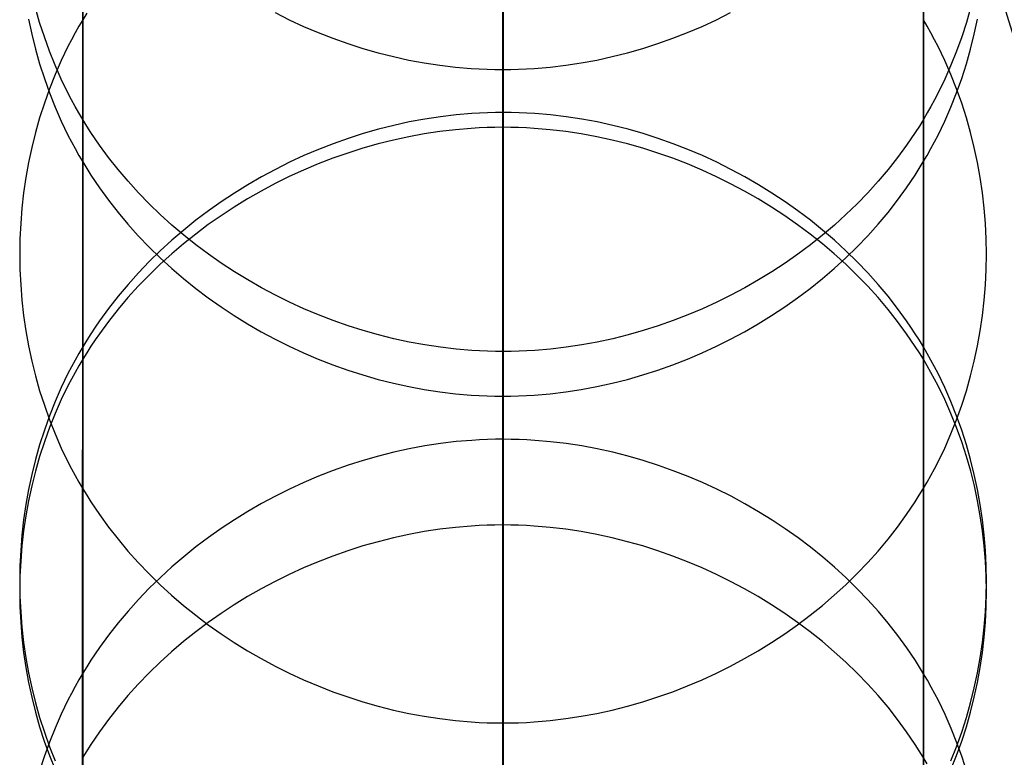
# Model space of a CAD drawing. Extents: x -383 to 1849, y -1185 to -529.
# Tile 415 of 656: x -310 to -279, y -676 to -654. Entities that reach past the tile are written whole.
import ezdxf

# ---------------------------------------------------------------- set-up
doc = ezdxf.new("R2010")
doc.units = 0
doc.layers.add('PREDEFINITO', color=7, linetype='CONTINUOUS')

msp = doc.modelspace()

# ---------------------------------------------------------------- linework, layer by layer
at = {"layer": 'PREDEFINITO'}
for p, q in [((-294.86, -589.612), (-294.858, -681.505, 343.803)), ((-307.853, -597.37), (-307.853, -688.817, 342.158)), ((-281.88, -597.37), (-281.876, -688.823, 342.157)), ((-307.854, -612.91), (-307.857, -703.456, 338.857)), ((-281.881, -612.91), (-281.877, -703.456, 338.857)), ((-294.874, -620.669), (-294.876, -710.772, 337.203)), ((-294.874, -677.732, 519.936), (-294.874, -635.231, 659.637)), ((-307.854, -684.965, 521.898), (-307.854, -642.401, 661.817)), ((-281.875, -684.975, 521.9), (-281.881, -642.401, 661.817)), ((-309.185, -653.761, 665.27), (-309.314, -653.309, 665.133)), ((-307.729, -653.474, 210.375), (-307.853, -653.676, 210.32)), ((-301.909, -653.459, 129.518), (-301.472, -653.677, 129.46)), ((-288.271, -653.677, 129.46), (-287.834, -653.459, 129.518)), ((-280.42, -653.309, 665.133), (-280.549, -653.761, 665.27)), ((-309.527, -653.661, 169.884), (-309.428, -654.125, 169.759)), ((-309.04, -654.208, 665.406), (-309.185, -653.761, 665.27)), ((-307.853, -653.676, 210.32), (-307.973, -653.881, 210.265)), ((-301.472, -653.677, 129.46), (-301.029, -653.882, 129.406)), ((-288.715, -653.882, 129.406), (-288.271, -653.677, 129.46)), ((-281.76, -653.881, 210.265), (-281.88, -653.676, 210.32)), ((-280.549, -653.761, 665.27), (-280.694, -654.208, 665.406)), ((-280.305, -654.125, 169.759), (-280.206, -653.661, 169.884)), ((-308.089, -654.088, 210.21), (-308.201, -654.297, 210.154)), ((-307.973, -653.881, 210.265), (-308.089, -654.088, 210.21)), ((-301.029, -653.882, 129.406), (-300.579, -654.073, 129.355)), ((-300.579, -654.073, 129.355), (-300.124, -654.251, 129.308)), ((-289.621, -654.251, 129.308), (-289.165, -654.073, 129.355)), ((-289.165, -654.073, 129.355), (-288.715, -653.882, 129.406)), ((-281.644, -654.088, 210.21), (-281.76, -653.881, 210.265)), ((-281.532, -654.297, 210.154), (-281.644, -654.088, 210.21)), ((-309.428, -654.125, 169.759), (-309.314, -654.586, 169.636)), ((-308.88, -654.651, 665.541), (-309.04, -654.208, 665.406)), ((-308.201, -654.297, 210.154), (-308.31, -654.508, 210.098)), ((-300.124, -654.251, 129.308), (-299.663, -654.414, 129.265)), ((-290.082, -654.414, 129.265), (-289.621, -654.251, 129.308)), ((-281.424, -654.508, 210.098), (-281.532, -654.297, 210.154)), ((-280.694, -654.208, 665.406), (-280.853, -654.651, 665.541)), ((-280.419, -654.586, 169.636), (-280.305, -654.125, 169.759)), ((-309.314, -654.586, 169.636), (-309.185, -655.043, 169.514)), ((-308.705, -655.087, 665.673), (-308.88, -654.651, 665.541)), ((-308.31, -654.508, 210.098), (-308.515, -654.935, 209.983)), ((-299.663, -654.414, 129.265), (-299.198, -654.564, 129.225)), ((-299.198, -654.564, 129.225), (-298.729, -654.698, 129.19)), ((-291.018, -654.698, 129.19), (-290.548, -654.564, 129.225)), ((-290.548, -654.564, 129.225), (-290.082, -654.414, 129.265)), ((-281.219, -654.935, 209.983), (-281.424, -654.508, 210.098)), ((-280.853, -654.651, 665.541), (-281.028, -655.087, 665.673)), ((-280.549, -655.043, 169.514), (-280.419, -654.586, 169.636)), ((-308.515, -654.935, 209.983), (-308.705, -655.37, 209.867)), ((-298.729, -654.698, 129.19), (-298.255, -654.818, 129.158)), ((-298.255, -654.818, 129.158), (-297.778, -654.923, 129.13)), ((-297.778, -654.923, 129.13), (-297.299, -655.012, 129.107)), ((-292.449, -655.012, 129.107), (-291.969, -654.923, 129.13)), ((-291.969, -654.923, 129.13), (-291.492, -654.818, 129.158)), ((-291.492, -654.818, 129.158), (-291.018, -654.698, 129.19)), ((-281.028, -655.369, 209.867), (-281.219, -654.935, 209.983)), ((-309.185, -655.043, 169.514), (-309.04, -655.495, 169.393)), ((-308.515, -655.517, 665.804), (-308.705, -655.087, 665.673)), ((-297.299, -655.012, 129.107), (-296.817, -655.086, 129.087)), ((-296.817, -655.086, 129.087), (-296.333, -655.143, 129.072)), ((-296.333, -655.143, 129.072), (-295.847, -655.185, 129.061)), ((-295.847, -655.185, 129.061), (-295.604, -655.2, 129.057)), ((-295.604, -655.2, 129.057), (-295.361, -655.21, 129.055)), ((-295.361, -655.21, 129.055), (-295.118, -655.216, 129.053)), ((-295.118, -655.216, 129.053), (-294.874, -655.218, 129.052)), ((-294.874, -655.218, 129.052), (-294.631, -655.216, 129.053)), ((-294.631, -655.216, 129.053), (-294.387, -655.21, 129.055)), ((-294.387, -655.21, 129.055), (-294.144, -655.2, 129.057)), ((-294.144, -655.2, 129.057), (-293.901, -655.185, 129.061)), ((-293.901, -655.185, 129.061), (-293.415, -655.143, 129.072)), ((-293.415, -655.143, 129.072), (-292.931, -655.086, 129.087)), ((-292.931, -655.086, 129.087), (-292.449, -655.012, 129.107)), ((-281.028, -655.087, 665.673), (-281.219, -655.517, 665.804)), ((-280.693, -655.495, 169.393), (-280.549, -655.043, 169.514)), ((-309.04, -655.495, 169.393), (-308.88, -655.941, 169.273)), ((-308.705, -655.37, 209.867), (-308.88, -655.81, 209.749)), ((-308.31, -655.94, 665.933), (-308.515, -655.517, 665.804)), ((-281.219, -655.517, 665.804), (-281.424, -655.94, 665.933)), ((-280.853, -655.81, 209.749), (-281.028, -655.369, 209.867)), ((-280.853, -655.941, 169.273), (-280.693, -655.495, 169.393)), ((-308.88, -655.81, 209.749), (-309.04, -656.257, 209.63)), ((-280.694, -656.257, 209.63), (-280.853, -655.81, 209.749)), ((-308.88, -655.941, 169.273), (-308.705, -656.382, 169.155)), ((-308.201, -656.149, 665.996), (-308.31, -655.94, 665.933)), ((-308.089, -656.356, 666.059), (-308.201, -656.149, 665.996)), ((-281.532, -656.149, 665.996), (-281.644, -656.356, 666.059)), ((-281.424, -655.94, 665.933), (-281.532, -656.149, 665.996)), ((-281.028, -656.382, 169.155), (-280.853, -655.941, 169.273)), ((-309.04, -656.257, 209.63), (-309.185, -656.708, 209.509)), ((-308.705, -656.382, 169.155), (-308.515, -656.816, 169.039)), ((-307.973, -656.561, 666.121), (-308.089, -656.356, 666.059)), ((-281.644, -656.356, 666.059), (-281.76, -656.561, 666.121)), ((-281.219, -656.816, 169.039), (-281.028, -656.382, 169.155)), ((-280.549, -656.708, 209.509), (-280.694, -656.257, 209.63)), ((-309.185, -656.708, 209.509), (-309.314, -657.165, 209.386)), ((-308.515, -656.816, 169.039), (-308.31, -657.243, 168.925)), ((-307.853, -656.764, 666.183), (-307.973, -656.561, 666.121)), ((-307.859, -699.458, 525.784), (-307.853, -656.764, 666.183)), ((-307.729, -656.965, 666.244), (-307.853, -656.764, 666.183)), ((-297.285, -656.75, 249.952), (-297.765, -656.839, 249.929)), ((-296.803, -656.676, 249.972), (-297.285, -656.75, 249.952)), ((-296.319, -656.619, 249.987), (-296.803, -656.676, 249.972)), ((-295.833, -656.577, 249.998), (-296.319, -656.619, 249.987)), ((-295.59, -656.562, 250.002), (-295.833, -656.577, 249.998)), ((-295.347, -656.552, 250.005), (-295.59, -656.562, 250.002)), ((-295.103, -656.546, 250.006), (-295.347, -656.552, 250.005)), ((-294.86, -656.543, 250.007), (-295.103, -656.546, 250.006)), ((-294.616, -656.546, 250.006), (-294.86, -656.543, 250.007)), ((-294.373, -656.552, 250.005), (-294.616, -656.546, 250.006)), ((-294.129, -656.562, 250.002), (-294.373, -656.552, 250.005)), ((-293.886, -656.577, 249.998), (-294.129, -656.562, 250.002)), ((-293.401, -656.619, 249.987), (-293.886, -656.577, 249.998)), ((-292.917, -656.676, 249.972), (-293.401, -656.619, 249.987)), ((-292.435, -656.75, 249.952), (-292.917, -656.676, 249.972)), ((-291.955, -656.839, 249.929), (-292.435, -656.75, 249.952)), ((-281.88, -656.764, 666.183), (-282.004, -656.965, 666.244)), ((-281.76, -656.561, 666.121), (-281.88, -656.764, 666.183)), ((-281.874, -699.458, 525.784), (-281.88, -656.764, 666.183)), ((-281.424, -657.243, 168.925), (-281.219, -656.816, 169.039)), ((-280.42, -657.165, 209.386), (-280.549, -656.708, 209.509)), ((-307.602, -657.163, 666.305), (-307.729, -656.965, 666.244)), ((-298.716, -657.064, 249.87), (-299.186, -657.198, 249.834)), ((-298.242, -656.944, 249.901), (-298.716, -657.064, 249.87)), ((-297.765, -656.839, 249.929), (-298.242, -656.944, 249.901)), ((-296.333, -657.078, 588.036), (-296.817, -657.135, 588.053)), ((-295.847, -657.037, 588.023), (-296.333, -657.078, 588.036)), ((-295.604, -657.022, 588.019), (-295.847, -657.037, 588.023)), ((-295.361, -657.012, 588.016), (-295.604, -657.022, 588.019)), ((-295.118, -657.006, 588.014), (-295.361, -657.012, 588.016)), ((-294.874, -657.004, 588.013), (-295.118, -657.006, 588.014)), ((-294.631, -657.006, 588.014), (-294.874, -657.004, 588.013)), ((-294.387, -657.012, 588.016), (-294.631, -657.006, 588.014)), ((-294.144, -657.022, 588.019), (-294.387, -657.012, 588.016)), ((-293.901, -657.037, 588.023), (-294.144, -657.022, 588.019)), ((-293.415, -657.078, 588.036), (-293.901, -657.037, 588.023)), ((-292.931, -657.135, 588.053), (-293.415, -657.078, 588.036)), ((-291.479, -656.944, 249.901), (-291.955, -656.839, 249.929)), ((-291.005, -657.064, 249.87), (-291.479, -656.944, 249.901)), ((-290.536, -657.198, 249.834), (-291.005, -657.064, 249.87)), ((-282.004, -656.965, 666.244), (-282.131, -657.163, 666.305)), ((-309.314, -657.165, 209.386), (-309.428, -657.626, 209.263)), ((-308.31, -657.243, 168.925), (-308.201, -657.454, 168.868)), ((-307.47, -657.36, 666.364), (-307.602, -657.163, 666.305)), ((-307.336, -657.554, 666.423), (-307.47, -657.36, 666.364)), ((-299.651, -657.347, 249.795), (-300.112, -657.511, 249.751)), ((-299.186, -657.198, 249.834), (-299.651, -657.347, 249.795)), ((-298.255, -657.4, 588.134), (-298.729, -657.518, 588.17)), ((-297.778, -657.296, 588.102), (-298.255, -657.4, 588.134)), ((-297.299, -657.208, 588.075), (-297.778, -657.296, 588.102)), ((-296.817, -657.135, 588.053), (-297.299, -657.208, 588.075)), ((-292.449, -657.208, 588.075), (-292.931, -657.135, 588.053)), ((-291.969, -657.296, 588.102), (-292.449, -657.208, 588.075)), ((-291.492, -657.4, 588.134), (-291.969, -657.296, 588.102)), ((-291.018, -657.519, 588.17), (-291.492, -657.4, 588.134)), ((-290.07, -657.347, 249.795), (-290.536, -657.198, 249.834)), ((-289.61, -657.511, 249.751), (-290.07, -657.347, 249.795)), ((-282.262, -657.36, 666.364), (-282.397, -657.554, 666.423)), ((-282.131, -657.163, 666.305), (-282.262, -657.36, 666.364)), ((-281.533, -657.454, 168.868), (-281.424, -657.243, 168.925)), ((-280.306, -657.626, 209.263), (-280.42, -657.165, 209.386)), ((-309.428, -657.626, 209.263), (-309.527, -658.091, 209.139)), ((-308.201, -657.454, 168.868), (-308.089, -657.663, 168.812)), ((-308.089, -657.663, 168.812), (-307.973, -657.87, 168.757)), ((-307.055, -657.936, 666.539), (-307.336, -657.554, 666.423)), ((-300.568, -657.689, 249.704), (-301.018, -657.88, 249.654)), ((-300.112, -657.511, 249.751), (-300.568, -657.689, 249.704)), ((-299.198, -657.651, 588.21), (-299.663, -657.799, 588.255)), ((-298.729, -657.518, 588.17), (-299.198, -657.651, 588.21)), ((-290.548, -657.652, 588.21), (-291.018, -657.519, 588.17)), ((-290.082, -657.8, 588.255), (-290.548, -657.652, 588.21)), ((-289.154, -657.689, 249.704), (-289.61, -657.511, 249.751)), ((-288.705, -657.88, 249.654), (-289.154, -657.689, 249.704)), ((-282.397, -657.554, 666.423), (-282.676, -657.936, 666.539)), ((-281.761, -657.87, 168.757), (-281.645, -657.663, 168.812)), ((-281.645, -657.663, 168.812), (-281.533, -657.454, 168.868)), ((-280.207, -658.091, 209.139), (-280.306, -657.626, 209.263)), ((-307.973, -657.87, 168.757), (-307.853, -658.075, 168.702)), ((-306.761, -658.309, 666.653), (-307.055, -657.936, 666.539)), ((-301.018, -657.88, 249.654), (-301.462, -658.085, 249.599)), ((-300.124, -657.961, 588.304), (-300.579, -658.137, 588.358)), ((-299.663, -657.799, 588.255), (-300.124, -657.961, 588.304)), ((-289.621, -657.962, 588.304), (-290.082, -657.8, 588.255)), ((-289.165, -658.137, 588.358), (-289.621, -657.962, 588.304)), ((-288.262, -658.085, 249.599), (-288.705, -657.88, 249.654)), ((-282.676, -657.936, 666.539), (-282.97, -658.309, 666.653)), ((-281.881, -658.075, 168.702), (-281.761, -657.87, 168.757)), ((-309.527, -658.091, 209.139), (-309.611, -658.558, 209.013)), ((-307.853, -658.075, 168.702), (-307.73, -658.278, 168.648)), ((-307.73, -658.278, 168.648), (-307.603, -658.478, 168.594)), ((-306.454, -658.672, 666.763), (-306.761, -658.309, 666.653)), ((-301.899, -658.303, 249.542), (-302.33, -658.534, 249.48)), ((-301.462, -658.085, 249.599), (-301.899, -658.303, 249.542)), ((-301.029, -658.326, 588.415), (-301.472, -658.529, 588.477)), ((-300.579, -658.137, 588.358), (-301.029, -658.326, 588.415)), ((-288.715, -658.327, 588.415), (-289.165, -658.137, 588.358)), ((-288.271, -658.53, 588.477), (-288.715, -658.327, 588.415)), ((-287.825, -658.303, 249.542), (-288.262, -658.085, 249.599)), ((-287.395, -658.534, 249.48), (-287.825, -658.303, 249.542)), ((-282.97, -658.309, 666.653), (-283.277, -658.672, 666.763)), ((-282.132, -658.478, 168.594), (-282.005, -658.278, 168.648)), ((-282.005, -658.278, 168.648), (-281.881, -658.075, 168.702)), ((-280.123, -658.558, 209.013), (-280.207, -658.091, 209.139)), ((-309.611, -658.558, 209.013), (-309.679, -659.029, 208.887)), ((-307.603, -658.478, 168.594), (-307.472, -658.676, 168.541)), ((-302.33, -658.534, 249.48), (-302.752, -658.778, 249.416)), ((-301.472, -658.529, 588.477), (-301.909, -658.745, 588.542)), ((-287.834, -658.746, 588.543), (-288.271, -658.53, 588.477)), ((-286.973, -658.778, 249.416), (-287.395, -658.534, 249.48)), ((-282.263, -658.676, 168.541), (-282.132, -658.478, 168.594)), ((-280.054, -659.029, 208.887), (-280.123, -658.558, 209.013)), ((-307.472, -658.676, 168.541), (-307.337, -658.873, 168.488)), ((-307.337, -658.873, 168.488), (-307.057, -659.258, 168.385)), ((-306.134, -659.025, 666.87), (-306.454, -658.672, 666.763)), ((-302.752, -658.778, 249.416), (-303.167, -659.035, 249.347)), ((-301.909, -658.745, 588.542), (-302.338, -658.974, 588.612)), ((-287.404, -658.975, 588.612), (-287.834, -658.746, 588.543)), ((-286.56, -659.035, 249.347), (-286.973, -658.778, 249.416)), ((-283.277, -658.672, 666.763), (-283.597, -659.025, 666.87)), ((-282.678, -659.258, 168.385), (-282.398, -658.873, 168.488)), ((-282.398, -658.873, 168.488), (-282.263, -658.676, 168.541)), ((-309.679, -659.029, 208.887), (-309.733, -659.502, 208.761)), ((-307.057, -659.258, 168.385), (-306.764, -659.634, 168.285)), ((-305.801, -659.368, 666.975), (-306.134, -659.025, 666.87)), ((-303.167, -659.035, 249.347), (-303.572, -659.303, 249.276)), ((-302.76, -659.215, 588.685), (-303.174, -659.469, 588.763)), ((-302.338, -658.974, 588.612), (-302.76, -659.215, 588.685)), ((-286.981, -659.216, 588.686), (-287.404, -658.975, 588.612)), ((-286.567, -659.47, 588.763), (-286.981, -659.216, 588.686)), ((-286.154, -659.303, 249.276), (-286.56, -659.035, 249.347)), ((-283.597, -659.025, 666.87), (-283.929, -659.368, 666.975)), ((-282.972, -659.634, 168.285), (-282.678, -659.258, 168.385)), ((-280.001, -659.501, 208.761), (-280.054, -659.029, 208.887)), ((-309.733, -659.502, 208.761), (-309.771, -659.976, 208.634)), ((-305.457, -659.701, 667.076), (-305.801, -659.368, 666.975)), ((-303.572, -659.303, 249.276), (-303.969, -659.584, 249.202)), ((-303.174, -659.469, 588.763), (-303.579, -659.735, 588.843)), ((-286.161, -659.736, 588.844), (-286.567, -659.47, 588.763)), ((-285.758, -659.584, 249.202), (-286.154, -659.303, 249.276)), ((-283.929, -659.368, 666.975), (-284.273, -659.701, 667.076)), ((-279.963, -659.976, 208.634), (-280.001, -659.501, 208.761)), ((-306.764, -659.634, 168.285), (-306.457, -660.001, 168.186)), ((-305.101, -660.024, 667.174), (-305.457, -659.701, 667.076)), ((-303.969, -659.584, 249.202), (-304.357, -659.876, 249.124)), ((-303.579, -659.735, 588.843), (-303.976, -660.013, 588.928)), ((-285.764, -660.014, 588.928), (-286.161, -659.736, 588.844)), ((-285.371, -659.876, 249.124), (-285.758, -659.584, 249.202)), ((-284.273, -659.701, 667.076), (-284.628, -660.024, 667.174)), ((-283.28, -660.001, 168.186), (-282.972, -659.634, 168.285)), ((-309.771, -659.976, 208.634), (-309.794, -660.451, 208.507)), ((-306.457, -660.001, 168.186), (-306.137, -660.358, 168.091)), ((-304.734, -660.335, 667.269), (-305.101, -660.024, 667.174)), ((-304.357, -659.876, 249.124), (-304.734, -660.18, 249.043)), ((-303.976, -660.013, 588.928), (-304.362, -660.302, 589.016)), ((-285.377, -660.303, 589.016), (-285.764, -660.014, 588.928)), ((-284.994, -660.18, 249.043), (-285.371, -659.876, 249.124)), ((-284.628, -660.024, 667.174), (-284.994, -660.335, 667.269)), ((-283.6, -660.358, 168.091), (-283.28, -660.001, 168.186)), ((-279.94, -660.451, 208.507), (-279.963, -659.976, 208.634)), ((-309.794, -660.451, 208.507), (-309.801, -660.927, 208.379)), ((-306.137, -660.358, 168.091), (-305.805, -660.704, 167.998)), ((-304.734, -660.18, 249.043), (-305.101, -660.494, 248.959)), ((-304.362, -660.302, 589.016), (-304.739, -660.603, 589.107)), ((-304.357, -660.636, 667.36), (-304.734, -660.335, 667.269)), ((-284.999, -660.604, 589.108), (-285.377, -660.303, 589.016)), ((-284.994, -660.335, 667.269), (-285.371, -660.636, 667.36)), ((-284.628, -660.494, 248.959), (-284.994, -660.18, 249.043)), ((-283.933, -660.704, 167.998), (-283.6, -660.358, 168.091)), ((-279.933, -660.927, 208.379), (-279.94, -660.451, 208.507)), ((-305.805, -660.704, 167.998), (-305.461, -661.04, 167.908)), ((-305.101, -660.494, 248.959), (-305.457, -660.82, 248.873)), ((-304.739, -660.603, 589.107), (-305.105, -660.914, 589.202)), ((-303.969, -660.925, 667.448), (-304.357, -660.636, 667.36)), ((-285.371, -660.636, 667.36), (-285.758, -660.925, 667.448)), ((-284.632, -660.916, 589.202), (-284.999, -660.604, 589.108)), ((-284.273, -660.82, 248.873), (-284.628, -660.494, 248.959)), ((-284.277, -661.04, 167.908), (-283.933, -660.704, 167.998)), ((-309.801, -660.927, 208.379), (-309.793, -661.403, 208.252)), ((-305.457, -660.82, 248.873), (-305.801, -661.156, 248.783)), ((-305.105, -660.914, 589.202), (-305.461, -661.237, 589.3)), ((-305.461, -661.04, 167.908), (-305.105, -661.366, 167.821)), ((-303.572, -661.203, 667.533), (-303.969, -660.925, 667.448)), ((-285.758, -660.925, 667.448), (-286.154, -661.203, 667.533)), ((-284.633, -661.366, 167.821), (-284.277, -661.04, 167.908)), ((-284.276, -661.238, 589.3), (-284.632, -660.916, 589.202)), ((-283.929, -661.157, 248.783), (-284.273, -660.82, 248.873)), ((-279.94, -661.403, 208.252), (-279.933, -660.927, 208.379)), ((-305.801, -661.156, 248.783), (-306.134, -661.503, 248.691)), ((-305.461, -661.237, 589.3), (-305.805, -661.57, 589.401)), ((-305.105, -661.366, 167.821), (-304.739, -661.681, 167.737)), ((-303.167, -661.469, 667.613), (-303.572, -661.203, 667.533)), ((-286.154, -661.203, 667.533), (-286.56, -661.469, 667.613)), ((-285, -661.681, 167.737), (-284.633, -661.366, 167.821)), ((-283.932, -661.571, 589.402), (-284.276, -661.238, 589.3)), ((-283.597, -661.503, 248.691), (-283.929, -661.157, 248.783)), ((-309.793, -661.403, 208.252), (-309.771, -661.878, 208.125)), ((-306.134, -661.503, 248.691), (-306.454, -661.86, 248.595)), ((-305.805, -661.57, 589.401), (-306.137, -661.913, 589.505)), ((-304.739, -661.681, 167.737), (-304.362, -661.984, 167.655)), ((-302.752, -661.723, 667.691), (-303.167, -661.469, 667.613)), ((-286.56, -661.469, 667.613), (-286.973, -661.723, 667.691)), ((-285.377, -661.984, 167.655), (-285, -661.681, 167.737)), ((-283.599, -661.914, 589.506), (-283.932, -661.571, 589.402)), ((-283.277, -661.86, 248.595), (-283.597, -661.503, 248.691)), ((-279.963, -661.878, 208.125), (-279.94, -661.403, 208.252)), ((-309.771, -661.878, 208.125), (-309.733, -662.352, 207.998)), ((-306.454, -661.86, 248.595), (-306.761, -662.227, 248.498)), ((-306.137, -661.913, 589.505), (-306.457, -662.266, 589.613)), ((-304.362, -661.984, 167.655), (-303.976, -662.276, 167.577)), ((-302.33, -661.964, 667.764), (-302.752, -661.723, 667.691)), ((-301.899, -662.193, 667.833), (-302.33, -661.964, 667.764)), ((-287.395, -661.964, 667.764), (-287.825, -662.193, 667.833)), ((-286.973, -661.723, 667.691), (-287.395, -661.964, 667.764)), ((-285.764, -662.276, 167.577), (-285.377, -661.984, 167.655)), ((-283.279, -662.268, 589.613), (-283.599, -661.914, 589.506)), ((-282.97, -662.227, 248.498), (-283.277, -661.86, 248.595)), ((-280.001, -662.352, 207.998), (-279.963, -661.878, 208.125)), ((-306.761, -662.227, 248.498), (-307.055, -662.603, 248.397)), ((-306.457, -662.266, 589.613), (-306.764, -662.629, 589.723)), ((-303.976, -662.276, 167.577), (-303.579, -662.557, 167.502)), ((-301.462, -662.409, 667.899), (-301.899, -662.193, 667.833)), ((-287.825, -662.193, 667.833), (-288.262, -662.409, 667.899)), ((-286.161, -662.557, 167.502), (-285.764, -662.276, 167.577)), ((-282.972, -662.631, 589.724), (-283.279, -662.268, 589.613)), ((-282.676, -662.603, 248.397), (-282.97, -662.227, 248.498)), ((-309.733, -662.352, 207.998), (-309.679, -662.825, 207.871)), ((-307.055, -662.603, 248.397), (-307.336, -662.988, 248.294)), ((-303.579, -662.557, 167.502), (-303.174, -662.825, 167.43)), ((-301.018, -662.612, 667.961), (-301.462, -662.409, 667.899)), ((-288.262, -662.409, 667.899), (-288.705, -662.612, 667.961)), ((-286.567, -662.825, 167.43), (-286.161, -662.557, 167.502)), ((-282.397, -662.988, 248.294), (-282.676, -662.603, 248.397)), ((-280.054, -662.825, 207.871), (-280.001, -662.352, 207.998)), ((-309.679, -662.825, 207.871), (-309.611, -663.295, 207.745)), ((-306.764, -662.629, 589.723), (-307.057, -663.002, 589.837)), ((-303.174, -662.825, 167.43), (-302.76, -663.081, 167.362)), ((-300.568, -662.801, 668.018), (-301.018, -662.612, 667.961)), ((-300.112, -662.977, 668.072), (-300.568, -662.801, 668.018)), ((-289.155, -662.801, 668.018), (-289.61, -662.977, 668.072)), ((-288.705, -662.612, 667.961), (-289.155, -662.801, 668.018)), ((-286.982, -663.081, 167.362), (-286.567, -662.825, 167.43)), ((-282.677, -663.003, 589.837), (-282.972, -662.631, 589.724)), ((-280.123, -663.295, 207.745), (-280.054, -662.825, 207.871)), ((-307.47, -663.184, 248.242), (-307.602, -663.383, 248.188)), ((-307.336, -662.988, 248.294), (-307.47, -663.184, 248.242)), ((-307.057, -663.002, 589.837), (-307.337, -663.384, 589.953)), ((-302.76, -663.081, 167.362), (-302.338, -663.325, 167.297)), ((-299.651, -663.139, 668.121), (-300.112, -662.977, 668.072)), ((-299.186, -663.287, 668.166), (-299.651, -663.139, 668.121)), ((-290.07, -663.139, 668.121), (-290.536, -663.287, 668.166)), ((-289.61, -662.977, 668.072), (-290.07, -663.139, 668.121)), ((-287.404, -663.325, 167.297), (-286.982, -663.081, 167.362)), ((-282.397, -663.385, 589.953), (-282.677, -663.003, 589.837)), ((-282.262, -663.184, 248.242), (-282.397, -662.988, 248.294)), ((-282.131, -663.383, 248.188), (-282.262, -663.184, 248.242)), ((-309.611, -663.295, 207.745), (-309.527, -663.763, 207.62)), ((-307.602, -663.383, 248.188), (-307.729, -663.583, 248.135)), ((-307.337, -663.384, 589.953), (-307.472, -663.578, 590.012)), ((-302.338, -663.325, 167.297), (-301.909, -663.556, 167.235)), ((-298.716, -663.42, 668.206), (-299.186, -663.287, 668.166)), ((-298.242, -663.538, 668.242), (-298.716, -663.42, 668.206)), ((-291.005, -663.42, 668.206), (-291.479, -663.538, 668.242)), ((-290.536, -663.287, 668.166), (-291.005, -663.42, 668.206)), ((-287.834, -663.556, 167.235), (-287.404, -663.325, 167.297)), ((-282.262, -663.579, 590.012), (-282.397, -663.385, 589.953)), ((-282.004, -663.583, 248.135), (-282.131, -663.383, 248.188)), ((-280.206, -663.763, 207.62), (-280.123, -663.295, 207.745)), ((-309.527, -663.763, 207.62), (-309.428, -664.228, 207.495)), ((-307.853, -663.786, 248.081), (-307.973, -663.991, 248.026)), ((-307.729, -663.583, 248.135), (-307.853, -663.786, 248.081)), ((-307.603, -663.774, 590.071), (-307.73, -663.973, 590.132)), ((-307.472, -663.578, 590.012), (-307.603, -663.774, 590.071)), ((-301.909, -663.556, 167.235), (-301.472, -663.774, 167.176)), ((-301.472, -663.774, 167.176), (-301.029, -663.979, 167.122)), ((-297.765, -663.642, 668.274), (-298.242, -663.538, 668.242)), ((-297.285, -663.73, 668.301), (-297.765, -663.642, 668.274)), ((-296.803, -663.803, 668.323), (-297.285, -663.73, 668.301)), ((-296.319, -663.86, 668.34), (-296.803, -663.803, 668.323)), ((-292.917, -663.803, 668.323), (-293.401, -663.86, 668.34)), ((-292.435, -663.73, 668.301), (-292.917, -663.803, 668.323)), ((-291.955, -663.642, 668.274), (-292.435, -663.73, 668.301)), ((-291.479, -663.538, 668.242), (-291.955, -663.642, 668.274)), ((-288.715, -663.979, 167.122), (-288.271, -663.774, 167.176)), ((-288.271, -663.774, 167.176), (-287.834, -663.556, 167.235)), ((-282.131, -663.776, 590.072), (-282.262, -663.579, 590.012)), ((-282.004, -663.975, 590.132), (-282.131, -663.776, 590.072)), ((-281.88, -663.786, 248.081), (-282.004, -663.583, 248.135)), ((-281.76, -663.991, 248.026), (-281.88, -663.786, 248.081)), ((-280.305, -664.228, 207.495), (-280.206, -663.763, 207.62)), ((-307.973, -663.991, 248.026), (-308.089, -664.198, 247.97)), ((-307.73, -663.973, 590.132), (-307.854, -664.174, 590.193)), ((-301.029, -663.979, 167.122), (-300.579, -664.17, 167.07)), ((-295.833, -663.901, 668.353), (-296.319, -663.86, 668.34)), ((-295.59, -663.916, 668.357), (-295.833, -663.901, 668.353)), ((-295.347, -663.926, 668.36), (-295.59, -663.916, 668.357)), ((-295.103, -663.932, 668.362), (-295.347, -663.926, 668.36)), ((-294.86, -663.935, 668.363), (-295.103, -663.932, 668.362)), ((-294.616, -663.932, 668.362), (-294.86, -663.935, 668.363)), ((-294.86, -706.703, 527.741), (-294.86, -663.935, 668.363)), ((-294.373, -663.926, 668.36), (-294.616, -663.932, 668.362)), ((-294.129, -663.916, 668.357), (-294.373, -663.926, 668.36)), ((-293.886, -663.901, 668.353), (-294.129, -663.916, 668.357)), ((-293.401, -663.86, 668.34), (-293.886, -663.901, 668.353)), ((-289.165, -664.17, 167.07), (-288.715, -663.979, 167.122)), ((-281.88, -664.175, 590.193), (-282.004, -663.975, 590.132)), ((-281.644, -664.198, 247.97), (-281.76, -663.991, 248.026)), ((-309.428, -664.228, 207.495), (-309.314, -664.689, 207.372)), ((-308.201, -664.407, 247.914), (-308.31, -664.618, 247.858)), ((-308.089, -664.198, 247.97), (-308.201, -664.407, 247.914)), ((-307.973, -664.377, 590.254), (-308.089, -664.582, 590.317)), ((-307.854, -664.174, 590.193), (-307.973, -664.377, 590.254)), ((-300.579, -664.17, 167.07), (-300.124, -664.348, 167.023)), ((-300.124, -664.348, 167.023), (-299.663, -664.511, 166.979)), ((-290.082, -664.511, 166.979), (-289.621, -664.348, 167.023)), ((-289.621, -664.348, 167.023), (-289.165, -664.17, 167.07)), ((-281.76, -664.378, 590.255), (-281.88, -664.175, 590.193)), ((-281.644, -664.583, 590.317), (-281.76, -664.378, 590.255)), ((-281.532, -664.407, 247.914), (-281.644, -664.198, 247.97)), ((-281.424, -664.618, 247.858), (-281.532, -664.407, 247.914)), ((-280.419, -664.689, 207.372), (-280.305, -664.228, 207.495)), ((-309.314, -664.689, 207.372), (-309.185, -665.145, 207.25)), ((-308.31, -664.618, 247.858), (-308.515, -665.045, 247.743)), ((-308.089, -664.582, 590.317), (-308.201, -664.789, 590.38)), ((-299.663, -664.511, 166.979), (-299.198, -664.66, 166.939)), ((-299.198, -664.66, 166.939), (-298.729, -664.795, 166.903)), ((-291.018, -664.795, 166.903), (-290.548, -664.66, 166.939)), ((-290.548, -664.66, 166.939), (-290.082, -664.511, 166.979)), ((-281.532, -664.79, 590.38), (-281.644, -664.583, 590.317)), ((-281.218, -665.045, 247.743), (-281.424, -664.618, 247.858)), ((-280.549, -665.145, 207.25), (-280.419, -664.689, 207.372)), ((-308.31, -664.998, 590.443), (-308.515, -665.421, 590.572)), ((-308.201, -664.789, 590.38), (-308.31, -664.998, 590.443)), ((-298.729, -664.795, 166.903), (-298.255, -664.914, 166.871)), ((-298.255, -664.914, 166.871), (-297.778, -665.019, 166.843)), ((-297.778, -665.019, 166.843), (-297.299, -665.108, 166.819)), ((-292.449, -665.108, 166.819), (-291.969, -665.019, 166.843)), ((-291.969, -665.019, 166.843), (-291.492, -664.914, 166.871)), ((-291.492, -664.914, 166.871), (-291.018, -664.795, 166.903)), ((-281.423, -664.999, 590.444), (-281.532, -664.79, 590.38)), ((-281.218, -665.422, 590.572), (-281.423, -664.999, 590.444)), ((-309.185, -665.145, 207.25), (-309.04, -665.597, 207.129)), ((-308.515, -665.045, 247.743), (-308.705, -665.479, 247.627)), ((-297.299, -665.108, 166.819), (-296.817, -665.182, 166.8)), ((-296.817, -665.182, 166.8), (-296.333, -665.239, 166.784)), ((-296.333, -665.239, 166.784), (-295.847, -665.281, 166.773)), ((-295.847, -665.281, 166.773), (-295.604, -665.295, 166.769)), ((-295.604, -665.295, 166.769), (-295.361, -665.306, 166.766)), ((-295.361, -665.306, 166.766), (-295.118, -665.312, 166.765)), ((-295.118, -665.312, 166.765), (-294.874, -665.314, 166.764)), ((-294.874, -665.314, 166.764), (-294.631, -665.312, 166.765)), ((-294.631, -665.312, 166.765), (-294.387, -665.306, 166.766)), ((-294.387, -665.306, 166.766), (-294.144, -665.295, 166.769)), ((-294.144, -665.295, 166.769), (-293.901, -665.281, 166.773)), ((-293.901, -665.281, 166.773), (-293.415, -665.239, 166.784)), ((-293.415, -665.239, 166.784), (-292.931, -665.182, 166.8)), ((-292.931, -665.182, 166.8), (-292.449, -665.108, 166.819)), ((-281.028, -665.479, 247.627), (-281.218, -665.045, 247.743)), ((-280.693, -665.597, 207.129), (-280.549, -665.145, 207.25)), ((-309.04, -665.597, 207.129), (-308.88, -666.044, 207.009)), ((-308.705, -665.479, 247.627), (-308.88, -665.92, 247.509)), ((-308.515, -665.421, 590.572), (-308.705, -665.851, 590.703)), ((-281.027, -665.852, 590.703), (-281.218, -665.422, 590.572)), ((-280.853, -665.92, 247.509), (-281.028, -665.479, 247.627)), ((-280.853, -666.044, 207.009), (-280.693, -665.597, 207.129)), ((-308.88, -665.92, 247.509), (-309.04, -666.366, 247.389)), ((-308.705, -665.851, 590.703), (-308.88, -666.287, 590.835)), ((-280.852, -666.288, 590.836), (-281.027, -665.852, 590.703)), ((-280.694, -666.366, 247.389), (-280.853, -665.92, 247.509)), ((-308.88, -666.044, 207.009), (-308.705, -666.484, 206.891)), ((-281.028, -666.484, 206.891), (-280.853, -666.044, 207.009)), ((-309.04, -666.366, 247.389), (-309.185, -666.818, 247.267)), ((-308.88, -666.287, 590.835), (-309.04, -666.729, 590.97)), ((-308.705, -666.484, 206.891), (-308.515, -666.918, 206.775)), ((-281.219, -666.918, 206.775), (-281.028, -666.484, 206.891)), ((-280.692, -666.731, 590.97), (-280.852, -666.288, 590.836)), ((-280.549, -666.818, 247.267), (-280.694, -666.366, 247.389)), ((-309.185, -666.818, 247.267), (-309.314, -667.274, 247.145)), ((-309.04, -666.729, 590.97), (-309.185, -667.177, 591.106)), ((-297.285, -666.852, 287.699), (-297.765, -666.941, 287.675)), ((-296.803, -666.779, 287.719), (-297.285, -666.852, 287.699)), ((-296.319, -666.721, 287.735), (-296.803, -666.779, 287.719)), ((-295.833, -666.68, 287.746), (-296.319, -666.721, 287.735)), ((-295.59, -666.666, 287.75), (-295.833, -666.68, 287.746)), ((-295.346, -666.655, 287.752), (-295.59, -666.666, 287.75)), ((-295.103, -666.649, 287.754), (-295.346, -666.655, 287.752)), ((-294.859, -666.647, 287.755), (-295.103, -666.649, 287.754)), ((-294.616, -666.65, 287.754), (-294.859, -666.647, 287.755)), ((-294.372, -666.656, 287.752), (-294.616, -666.65, 287.754)), ((-294.129, -666.667, 287.749), (-294.372, -666.656, 287.752)), ((-293.886, -666.681, 287.745), (-294.129, -666.667, 287.749)), ((-293.4, -666.723, 287.734), (-293.886, -666.681, 287.745)), ((-292.916, -666.781, 287.718), (-293.4, -666.723, 287.734)), ((-292.434, -666.855, 287.698), (-292.916, -666.781, 287.718)), ((-291.954, -666.945, 287.674), (-292.434, -666.855, 287.698)), ((-280.548, -667.178, 591.106), (-280.692, -666.731, 590.97)), ((-280.42, -667.274, 247.145), (-280.549, -666.818, 247.267)), ((-308.515, -666.918, 206.775), (-308.31, -667.346, 206.661)), ((-298.716, -667.165, 287.614), (-299.186, -667.3, 287.578)), ((-298.242, -667.046, 287.646), (-298.716, -667.165, 287.614)), ((-297.765, -666.941, 287.675), (-298.242, -667.046, 287.646)), ((-291.477, -667.05, 287.645), (-291.954, -666.945, 287.674)), ((-291.004, -667.17, 287.613), (-291.477, -667.05, 287.645)), ((-290.534, -667.305, 287.576), (-291.004, -667.17, 287.613)), ((-281.424, -667.346, 206.661), (-281.219, -666.918, 206.775)), ((-309.314, -667.274, 247.145), (-309.428, -667.735, 247.021)), ((-309.185, -667.177, 591.106), (-309.314, -667.629, 591.243)), ((-308.31, -667.346, 206.661), (-308.201, -667.557, 206.604)), ((-299.652, -667.449, 287.537), (-300.113, -667.612, 287.493)), ((-299.186, -667.3, 287.578), (-299.652, -667.449, 287.537)), ((-290.068, -667.454, 287.536), (-290.534, -667.305, 287.576)), ((-289.608, -667.618, 287.491), (-290.068, -667.454, 287.536)), ((-281.533, -667.557, 206.604), (-281.424, -667.346, 206.661)), ((-280.418, -667.63, 591.243), (-280.548, -667.178, 591.106)), ((-280.306, -667.735, 247.021), (-280.42, -667.274, 247.145)), ((-309.428, -667.735, 247.021), (-309.527, -668.2, 246.896)), ((-309.314, -667.629, 591.243), (-309.428, -668.085, 591.382)), ((-308.201, -667.557, 206.604), (-308.089, -667.765, 206.548)), ((-308.089, -667.765, 206.548), (-307.973, -667.972, 206.493)), ((-300.113, -667.612, 287.493), (-300.568, -667.789, 287.445)), ((-289.152, -667.796, 287.443), (-289.608, -667.618, 287.491)), ((-281.761, -667.972, 206.493), (-281.645, -667.765, 206.548)), ((-281.645, -667.765, 206.548), (-281.533, -667.557, 206.604)), ((-280.304, -668.087, 591.382), (-280.418, -667.63, 591.243)), ((-280.207, -668.2, 246.896), (-280.306, -667.735, 247.021)), ((-307.973, -667.972, 206.493), (-307.854, -668.177, 206.438)), ((-301.018, -667.98, 287.393), (-301.462, -668.185, 287.338)), ((-300.568, -667.789, 287.445), (-301.018, -667.98, 287.393)), ((-288.702, -667.988, 287.391), (-289.152, -667.796, 287.443)), ((-288.259, -668.193, 287.336), (-288.702, -667.988, 287.391)), ((-281.881, -668.177, 206.438), (-281.761, -667.972, 206.493)), ((-309.527, -668.2, 246.896), (-309.611, -668.667, 246.77)), ((-309.428, -668.085, 591.382), (-309.527, -668.546, 591.522)), ((-307.854, -668.177, 206.438), (-307.73, -668.38, 206.384)), ((-307.73, -668.38, 206.384), (-307.603, -668.581, 206.33)), ((-301.462, -668.185, 287.338), (-301.899, -668.403, 287.279)), ((-287.822, -668.411, 287.277), (-288.259, -668.193, 287.336)), ((-282.132, -668.581, 206.33), (-282.005, -668.38, 206.384)), ((-282.005, -668.38, 206.384), (-281.881, -668.177, 206.438)), ((-280.205, -668.547, 591.522), (-280.304, -668.087, 591.382)), ((-280.123, -668.667, 246.77), (-280.207, -668.2, 246.896)), ((-309.611, -668.667, 246.77), (-309.679, -669.138, 246.644)), ((-309.527, -668.546, 591.522), (-309.611, -669.009, 591.663)), ((-307.603, -668.581, 206.33), (-307.472, -668.779, 206.277)), ((-302.329, -668.634, 287.217), (-302.752, -668.878, 287.151)), ((-301.899, -668.403, 287.279), (-302.329, -668.634, 287.217)), ((-287.392, -668.643, 287.214), (-287.822, -668.411, 287.277)), ((-286.97, -668.887, 287.148), (-287.392, -668.643, 287.214)), ((-282.263, -668.779, 206.277), (-282.132, -668.581, 206.33)), ((-280.122, -669.01, 591.663), (-280.205, -668.547, 591.522)), ((-280.054, -669.138, 246.644), (-280.123, -668.667, 246.77)), ((-307.472, -668.779, 206.277), (-307.337, -668.975, 206.224)), ((-307.337, -668.975, 206.224), (-307.057, -669.361, 206.121)), ((-302.752, -668.878, 287.151), (-303.166, -669.134, 287.082)), ((-286.556, -669.144, 287.079), (-286.97, -668.887, 287.148)), ((-282.678, -669.361, 206.121), (-282.398, -668.975, 206.224)), ((-282.398, -668.975, 206.224), (-282.263, -668.779, 206.277)), ((-309.679, -669.138, 246.644), (-309.733, -669.61, 246.517)), ((-309.611, -669.009, 591.663), (-309.68, -669.475, 591.804)), ((-303.166, -669.134, 287.082), (-303.572, -669.402, 287.009)), ((-295.118, -669.299, 547.59), (-295.361, -669.305, 547.591)), ((-294.874, -669.297, 547.589), (-295.118, -669.299, 547.59)), ((-294.631, -669.299, 547.59), (-294.874, -669.297, 547.589)), ((-294.387, -669.305, 547.591), (-294.631, -669.299, 547.59)), ((-286.15, -669.412, 287.006), (-286.556, -669.144, 287.079)), ((-280.053, -669.476, 591.805), (-280.122, -669.01, 591.663)), ((-280.001, -669.61, 246.517), (-280.054, -669.138, 246.644)), ((-309.68, -669.475, 591.804), (-309.733, -669.943, 591.947)), ((-307.057, -669.361, 206.121), (-306.764, -669.737, 206.021)), ((-303.572, -669.402, 287.009), (-303.969, -669.682, 286.933)), ((-297.778, -669.59, 547.677), (-298.255, -669.694, 547.708)), ((-297.299, -669.502, 547.65), (-297.778, -669.59, 547.677)), ((-296.817, -669.429, 547.628), (-297.299, -669.502, 547.65)), ((-296.333, -669.372, 547.611), (-296.817, -669.429, 547.628)), ((-295.847, -669.33, 547.599), (-296.333, -669.372, 547.611)), ((-295.604, -669.316, 547.595), (-295.847, -669.33, 547.599)), ((-295.361, -669.305, 547.591), (-295.604, -669.316, 547.595)), ((-294.144, -669.316, 547.595), (-294.387, -669.305, 547.591)), ((-293.901, -669.33, 547.599), (-294.144, -669.316, 547.595)), ((-293.415, -669.372, 547.611), (-293.901, -669.33, 547.599)), ((-292.931, -669.429, 547.628), (-293.415, -669.372, 547.611)), ((-292.449, -669.502, 547.65), (-292.931, -669.429, 547.628)), ((-291.969, -669.59, 547.677), (-292.449, -669.502, 547.65)), ((-291.492, -669.694, 547.708), (-291.969, -669.59, 547.677)), ((-285.753, -669.693, 286.931), (-286.15, -669.412, 287.006)), ((-282.972, -669.737, 206.021), (-282.678, -669.361, 206.121)), ((-280, -669.944, 591.947), (-280.053, -669.476, 591.805)), ((-309.733, -669.61, 246.517), (-309.771, -670.084, 246.389)), ((-306.764, -669.737, 206.021), (-306.457, -670.103, 205.922)), ((-303.969, -669.682, 286.933), (-304.356, -669.974, 286.855)), ((-298.729, -669.813, 547.743), (-299.198, -669.946, 547.783)), ((-298.255, -669.694, 547.708), (-298.729, -669.813, 547.743)), ((-291.018, -669.813, 547.743), (-291.492, -669.694, 547.708)), ((-290.548, -669.946, 547.783), (-291.018, -669.813, 547.743)), ((-285.366, -669.985, 286.852), (-285.753, -669.693, 286.931)), ((-283.28, -670.103, 205.922), (-282.972, -669.737, 206.021)), ((-279.963, -670.084, 246.389), (-280.001, -669.61, 246.517)), ((-309.771, -670.084, 246.389), (-309.794, -670.559, 246.261)), ((-309.733, -669.943, 591.947), (-309.771, -670.412, 592.089)), ((-306.457, -670.103, 205.922), (-306.137, -670.46, 205.827)), ((-304.356, -669.974, 286.855), (-304.734, -670.278, 286.773)), ((-299.663, -670.094, 547.827), (-300.124, -670.256, 547.876)), ((-299.198, -669.946, 547.783), (-299.663, -670.094, 547.827)), ((-290.082, -670.094, 547.827), (-290.548, -669.946, 547.783)), ((-289.621, -670.256, 547.876), (-290.082, -670.094, 547.827)), ((-284.989, -670.289, 286.77), (-285.366, -669.985, 286.852)), ((-283.6, -670.46, 205.827), (-283.28, -670.103, 205.922)), ((-279.962, -670.413, 592.09), (-280, -669.944, 591.947)), ((-279.94, -670.559, 246.261), (-279.963, -670.084, 246.389)), ((-309.771, -670.412, 592.089), (-309.794, -670.883, 592.232)), ((-306.137, -670.46, 205.827), (-305.805, -670.807, 205.734)), ((-304.734, -670.278, 286.773), (-305.1, -670.592, 286.688)), ((-300.579, -670.432, 547.928), (-301.029, -670.622, 547.985)), ((-300.124, -670.256, 547.876), (-300.579, -670.432, 547.928)), ((-289.165, -670.432, 547.928), (-289.621, -670.256, 547.876)), ((-288.715, -670.622, 547.985), (-289.165, -670.432, 547.928)), ((-284.623, -670.604, 286.685), (-284.989, -670.289, 286.77)), ((-283.932, -670.807, 205.734), (-283.6, -670.46, 205.827)), ((-279.939, -670.884, 592.233), (-279.962, -670.413, 592.09)), ((-309.794, -670.559, 246.261), (-309.801, -671.035, 246.134)), ((-305.805, -670.807, 205.734), (-305.461, -671.143, 205.644)), ((-305.1, -670.592, 286.688), (-305.456, -670.918, 286.601)), ((-301.029, -670.622, 547.985), (-301.472, -670.825, 548.046)), ((-288.271, -670.825, 548.046), (-288.715, -670.622, 547.985)), ((-284.267, -670.93, 286.598), (-284.623, -670.604, 286.685)), ((-284.277, -671.143, 205.644), (-283.932, -670.807, 205.734)), ((-279.933, -671.035, 246.134), (-279.94, -670.559, 246.261)), ((-309.794, -670.883, 592.232), (-309.802, -671.354, 592.376)), ((-309.801, -671.035, 246.134), (-309.793, -671.511, 246.006)), ((-305.456, -670.918, 286.601), (-305.801, -671.254, 286.51)), ((-301.909, -671.041, 548.111), (-302.338, -671.27, 548.179)), ((-301.472, -670.825, 548.046), (-301.909, -671.041, 548.111)), ((-287.834, -671.041, 548.111), (-288.271, -670.825, 548.046)), ((-287.404, -671.27, 548.179), (-287.834, -671.041, 548.111)), ((-283.923, -671.266, 286.507), (-284.267, -670.93, 286.598)), ((-279.94, -671.511, 246.006), (-279.933, -671.035, 246.134)), ((-279.932, -671.355, 592.376), (-279.939, -670.884, 592.233)), ((-309.802, -671.354, 592.376), (-309.794, -671.826, 592.519)), ((-305.801, -671.254, 286.51), (-306.134, -671.6, 286.417)), ((-305.461, -671.143, 205.644), (-305.106, -671.468, 205.557)), ((-302.338, -671.27, 548.179), (-302.76, -671.512, 548.251)), ((-286.982, -671.512, 548.251), (-287.404, -671.27, 548.179)), ((-284.633, -671.468, 205.557), (-284.277, -671.143, 205.644)), ((-283.591, -671.613, 286.414), (-283.923, -671.266, 286.507)), ((-279.939, -671.826, 592.519), (-279.932, -671.355, 592.376)), ((-309.793, -671.511, 246.006), (-309.771, -671.986, 245.878)), ((-306.134, -671.6, 286.417), (-306.454, -671.957, 286.321)), ((-305.106, -671.468, 205.557), (-304.739, -671.783, 205.473)), ((-302.76, -671.512, 548.251), (-303.174, -671.766, 548.327)), ((-286.567, -671.766, 548.327), (-286.982, -671.512, 548.251)), ((-285, -671.783, 205.473), (-284.633, -671.468, 205.557)), ((-283.271, -671.969, 286.318), (-283.591, -671.613, 286.414)), ((-279.963, -671.986, 245.878), (-279.94, -671.511, 246.006)), ((-309.794, -671.826, 592.519), (-309.771, -672.296, 592.662)), ((-309.771, -671.986, 245.878), (-309.733, -672.46, 245.75)), ((-306.454, -671.957, 286.321), (-306.761, -672.323, 286.223)), ((-304.739, -671.783, 205.473), (-304.362, -672.087, 205.391)), ((-303.579, -672.032, 548.407), (-303.976, -672.311, 548.49)), ((-303.174, -671.766, 548.327), (-303.579, -672.032, 548.407)), ((-286.161, -672.032, 548.407), (-286.567, -671.766, 548.327)), ((-285.764, -672.311, 548.49), (-286.161, -672.032, 548.407)), ((-285.377, -672.087, 205.391), (-285, -671.783, 205.473)), ((-282.963, -672.336, 286.22), (-283.271, -671.969, 286.318)), ((-280.001, -672.46, 245.75), (-279.963, -671.986, 245.878)), ((-279.962, -672.297, 592.662), (-279.939, -671.826, 592.519)), ((-309.771, -672.296, 592.662), (-309.733, -672.766, 592.805)), ((-306.761, -672.323, 286.223), (-307.055, -672.699, 286.122)), ((-304.362, -672.087, 205.391), (-303.976, -672.379, 205.313)), ((-303.976, -672.311, 548.49), (-304.362, -672.6, 548.576)), ((-285.764, -672.379, 205.313), (-285.377, -672.087, 205.391)), ((-285.377, -672.6, 548.576), (-285.764, -672.311, 548.49)), ((-282.67, -672.712, 286.119), (-282.963, -672.336, 286.22)), ((-280, -672.767, 592.805), (-279.962, -672.297, 592.662)), ((-309.733, -672.46, 245.75), (-309.679, -672.932, 245.623)), ((-304.362, -672.6, 548.576), (-304.739, -672.901, 548.666)), ((-303.976, -672.379, 205.313), (-303.579, -672.659, 205.238)), ((-286.161, -672.659, 205.238), (-285.764, -672.379, 205.313)), ((-285, -672.901, 548.666), (-285.377, -672.6, 548.576)), ((-280.054, -672.932, 245.623), (-280.001, -672.46, 245.75)), ((-309.733, -672.766, 592.805), (-309.68, -673.234, 592.947)), ((-309.679, -672.932, 245.623), (-309.611, -673.403, 245.497)), ((-307.055, -672.699, 286.122), (-307.336, -673.085, 286.019)), ((-304.739, -672.901, 548.666), (-305.106, -673.214, 548.759)), ((-303.579, -672.659, 205.238), (-303.174, -672.928, 205.166)), ((-303.174, -672.928, 205.166), (-302.76, -673.184, 205.098)), ((-286.982, -673.184, 205.098), (-286.567, -672.928, 205.166)), ((-286.567, -672.928, 205.166), (-286.161, -672.659, 205.238)), ((-284.633, -673.214, 548.759), (-285, -672.901, 548.666)), ((-282.39, -673.097, 286.015), (-282.67, -672.712, 286.119)), ((-280.123, -673.403, 245.497), (-280.054, -672.932, 245.623)), ((-280.053, -673.235, 592.947), (-280, -672.767, 592.805)), ((-309.68, -673.234, 592.947), (-309.612, -673.7, 593.089)), ((-307.336, -673.085, 286.019), (-307.471, -673.281, 285.966)), ((-305.106, -673.214, 548.759), (-305.461, -673.537, 548.856)), ((-302.76, -673.184, 205.098), (-302.338, -673.428, 205.032)), ((-287.404, -673.428, 205.032), (-286.982, -673.184, 205.098)), ((-284.277, -673.537, 548.856), (-284.633, -673.214, 548.759)), ((-282.255, -673.293, 285.963), (-282.39, -673.097, 286.015)), ((-280.122, -673.701, 593.089), (-280.053, -673.235, 592.947)), ((-309.611, -673.403, 245.497), (-309.527, -673.87, 245.371)), ((-307.602, -673.479, 285.913), (-307.729, -673.679, 285.859)), ((-307.471, -673.281, 285.966), (-307.602, -673.479, 285.913)), ((-305.461, -673.537, 548.856), (-305.805, -673.87, 548.955)), ((-302.338, -673.428, 205.032), (-301.909, -673.659, 204.971)), ((-287.834, -673.659, 204.971), (-287.404, -673.428, 205.032)), ((-283.933, -673.87, 548.955), (-284.277, -673.537, 548.856)), ((-282.124, -673.491, 285.91), (-282.255, -673.293, 285.963)), ((-281.996, -673.692, 285.856), (-282.124, -673.491, 285.91)), ((-280.206, -673.87, 245.371), (-280.123, -673.403, 245.497)), ((-309.612, -673.7, 593.089), (-309.528, -674.163, 593.23)), ((-307.729, -673.679, 285.859), (-307.853, -673.882, 285.805)), ((-301.909, -673.659, 204.971), (-301.472, -673.877, 204.912)), ((-288.271, -673.877, 204.912), (-287.834, -673.659, 204.971)), ((-281.873, -673.894, 285.802), (-281.996, -673.692, 285.856)), ((-280.206, -674.164, 593.23), (-280.122, -673.701, 593.089)), ((-309.528, -674.163, 593.23), (-309.429, -674.623, 593.37)), ((-309.527, -673.87, 245.371), (-309.428, -674.335, 245.246)), ((-307.973, -674.087, 285.75), (-308.089, -674.294, 285.695)), ((-307.853, -673.882, 285.805), (-307.973, -674.087, 285.75)), ((-305.805, -673.87, 548.955), (-306.137, -674.214, 549.058)), ((-301.472, -673.877, 204.912), (-301.029, -674.081, 204.857)), ((-301.029, -674.081, 204.857), (-300.579, -674.273, 204.806)), ((-289.165, -674.273, 204.806), (-288.715, -674.081, 204.857)), ((-288.715, -674.081, 204.857), (-288.271, -673.877, 204.912)), ((-283.6, -674.214, 549.058), (-283.933, -673.87, 548.955)), ((-281.753, -674.099, 285.747), (-281.873, -673.894, 285.802)), ((-281.637, -674.306, 285.692), (-281.753, -674.099, 285.747)), ((-280.305, -674.335, 245.246), (-280.206, -673.87, 245.371)), ((-280.305, -674.624, 593.37), (-280.206, -674.164, 593.23)), ((-309.428, -674.335, 245.246), (-309.314, -674.796, 245.122)), ((-308.089, -674.294, 285.695), (-308.202, -674.502, 285.639)), ((-306.137, -674.214, 549.058), (-306.457, -674.568, 549.163)), ((-300.579, -674.273, 204.806), (-300.124, -674.45, 204.759)), ((-300.124, -674.45, 204.759), (-299.663, -674.614, 204.715)), ((-290.082, -674.614, 204.715), (-289.621, -674.45, 204.759)), ((-289.621, -674.45, 204.759), (-289.165, -674.273, 204.806)), ((-283.28, -674.568, 549.163), (-283.6, -674.214, 549.058)), ((-281.525, -674.515, 285.636), (-281.637, -674.306, 285.692)), ((-280.419, -674.796, 245.122), (-280.305, -674.335, 245.246)), ((-309.429, -674.623, 593.37), (-309.315, -675.08, 593.508)), ((-308.31, -674.713, 285.583), (-308.516, -675.14, 285.469)), ((-308.202, -674.502, 285.639), (-308.31, -674.713, 285.583)), ((-306.457, -674.568, 549.163), (-306.764, -674.932, 549.272)), ((-299.663, -674.614, 204.715), (-299.198, -674.763, 204.675)), ((-299.198, -674.763, 204.675), (-298.729, -674.897, 204.639)), ((-291.018, -674.897, 204.639), (-290.548, -674.763, 204.675)), ((-290.548, -674.763, 204.675), (-290.082, -674.614, 204.715)), ((-282.972, -674.932, 549.272), (-283.28, -674.568, 549.163)), ((-281.416, -674.725, 285.58), (-281.525, -674.515, 285.636)), ((-281.211, -675.152, 285.465), (-281.416, -674.725, 285.58)), ((-280.419, -675.08, 593.508), (-280.305, -674.624, 593.37)), ((-309.315, -675.08, 593.508), (-309.186, -675.532, 593.646)), ((-309.314, -674.796, 245.122), (-309.185, -675.252, 245)), ((-306.764, -674.932, 549.272), (-307.057, -675.305, 549.383)), ((-298.729, -674.897, 204.639), (-298.255, -675.017, 204.607)), ((-298.255, -675.017, 204.607), (-297.778, -675.121, 204.579)), ((-291.969, -675.121, 204.579), (-291.492, -675.017, 204.607)), ((-291.492, -675.017, 204.607), (-291.018, -674.897, 204.639)), ((-282.678, -675.305, 549.383), (-282.972, -674.932, 549.272)), ((-280.549, -675.252, 245), (-280.419, -674.796, 245.122)), ((-280.548, -675.532, 593.646), (-280.419, -675.08, 593.508)), ((-309.185, -675.252, 245), (-309.04, -675.704, 244.878)), ((-308.516, -675.14, 285.469), (-308.706, -675.574, 285.353)), ((-307.057, -675.305, 549.383), (-307.337, -675.687, 549.497)), ((-297.778, -675.121, 204.579), (-297.299, -675.211, 204.555)), ((-297.299, -675.211, 204.555), (-296.817, -675.284, 204.536)), ((-296.817, -675.284, 204.536), (-296.333, -675.342, 204.52)), ((-296.333, -675.342, 204.52), (-295.847, -675.383, 204.509)), ((-295.847, -675.383, 204.509), (-295.604, -675.398, 204.505)), ((-294.144, -675.398, 204.505), (-293.901, -675.383, 204.509)), ((-293.901, -675.383, 204.509), (-293.415, -675.342, 204.52)), ((-293.415, -675.342, 204.52), (-292.931, -675.284, 204.536)), ((-292.931, -675.284, 204.536), (-292.449, -675.211, 204.555)), ((-292.449, -675.211, 204.555), (-291.969, -675.121, 204.579)), ((-282.398, -675.687, 549.497), (-282.678, -675.305, 549.383)), ((-281.02, -675.586, 285.35), (-281.211, -675.152, 285.465)), ((-280.693, -675.704, 244.878), (-280.549, -675.252, 245)), ((-309.186, -675.532, 593.646), (-309.041, -675.98, 593.782)), ((-308.706, -675.574, 285.353), (-308.882, -676.014, 285.235)), ((-307.337, -675.687, 549.497), (-307.472, -675.882, 549.555)), ((-295.604, -675.398, 204.505), (-295.361, -675.408, 204.502)), ((-295.361, -675.408, 204.502), (-295.118, -675.415, 204.501)), ((-295.118, -675.415, 204.501), (-294.874, -675.417, 204.5)), ((-294.874, -675.417, 204.5), (-294.631, -675.415, 204.501)), ((-294.631, -675.415, 204.501), (-294.387, -675.408, 204.502)), ((-294.387, -675.408, 204.502), (-294.144, -675.398, 204.505)), ((-282.263, -675.882, 549.555), (-282.398, -675.687, 549.497)), ((-280.845, -676.026, 285.232), (-281.02, -675.586, 285.35)), ((-280.693, -675.98, 593.782), (-280.548, -675.532, 593.646)), ((-309.041, -675.98, 593.782), (-308.881, -676.422, 593.916)), ((-309.04, -675.704, 244.878), (-308.88, -676.15, 244.759)), ((-307.472, -675.882, 549.555), (-307.603, -676.079, 549.614)), ((-282.132, -676.079, 549.614), (-282.263, -675.882, 549.555)), ((-280.853, -676.15, 244.759), (-280.693, -675.704, 244.878)), ((-280.852, -676.422, 593.916), (-280.693, -675.98, 593.782)), ((-308.882, -676.014, 285.235), (-309.042, -676.461, 285.116)), ((-308.88, -676.15, 244.759), (-308.705, -676.591, 244.64)), ((-307.73, -676.278, 549.673), (-307.854, -676.479, 549.733)), ((-307.603, -676.079, 549.614), (-307.73, -676.278, 549.673)), ((-282.005, -676.278, 549.673), (-282.132, -676.079, 549.614)), ((-281.881, -676.479, 549.733), (-282.005, -676.278, 549.673)), ((-281.028, -676.591, 244.64), (-280.853, -676.15, 244.759)), ((-280.685, -676.472, 285.113), (-280.845, -676.026, 285.232)), ((-309.042, -676.461, 285.116), (-309.187, -676.912, 284.996)), ((-308.881, -676.422, 593.916), (-308.706, -676.858, 594.049)), ((-281.761, -676.682, 549.793), (-281.881, -676.479, 549.733)), ((-281.027, -676.858, 594.049), (-280.852, -676.422, 593.916)), ((-280.541, -676.923, 284.993), (-280.685, -676.472, 285.113))]:
    msp.add_line(p, q, dxfattribs=at)
at = {"layer": 'PREDEFINITO', "extrusion": (-0.956674, -0.29116, -0.00071712)}
msp.add_arc((515.518, 664.337, 442.246), 69.019, 180.01647, 359.98352, dxfattribs=at)
at = {"layer": 'PREDEFINITO', "extrusion": (0.956674, 0.29116, -0.00071712)}
msp.add_arc((-515.518, 663.662, -443.198), 69.019, 0.01648, 179.98353, dxfattribs=at)
at = {"layer": 'PREDEFINITO', "extrusion": (-0.955446, -0.295166, -0.000257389)}
msp.add_arc((513.522, 664.124, 455.281), 64.613, 180.00601, 359.99399, dxfattribs=at)
at = {"layer": 'PREDEFINITO', "extrusion": (0.955446, 0.295166, -0.000257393)}
msp.add_arc((-513.522, 663.876, -455.623), 64.613, 0.00601, 179.99399, dxfattribs=at)
at = {"layer": 'PREDEFINITO', "extrusion": (-0.954694, -0.297589, 4.67642e-16)}
msp.add_arc((512.529, 664.026, 461.13), 54.025, 180.0271, 359.9729, dxfattribs=at)
at = {"layer": 'PREDEFINITO', "extrusion": (0.954694, 0.297589, 1.55881e-16)}
msp.add_arc((-512.529, 663.974, -461.13), 54.025, 0.0271, 179.9729, dxfattribs=at)

doc.saveas('drawing.dxf')
